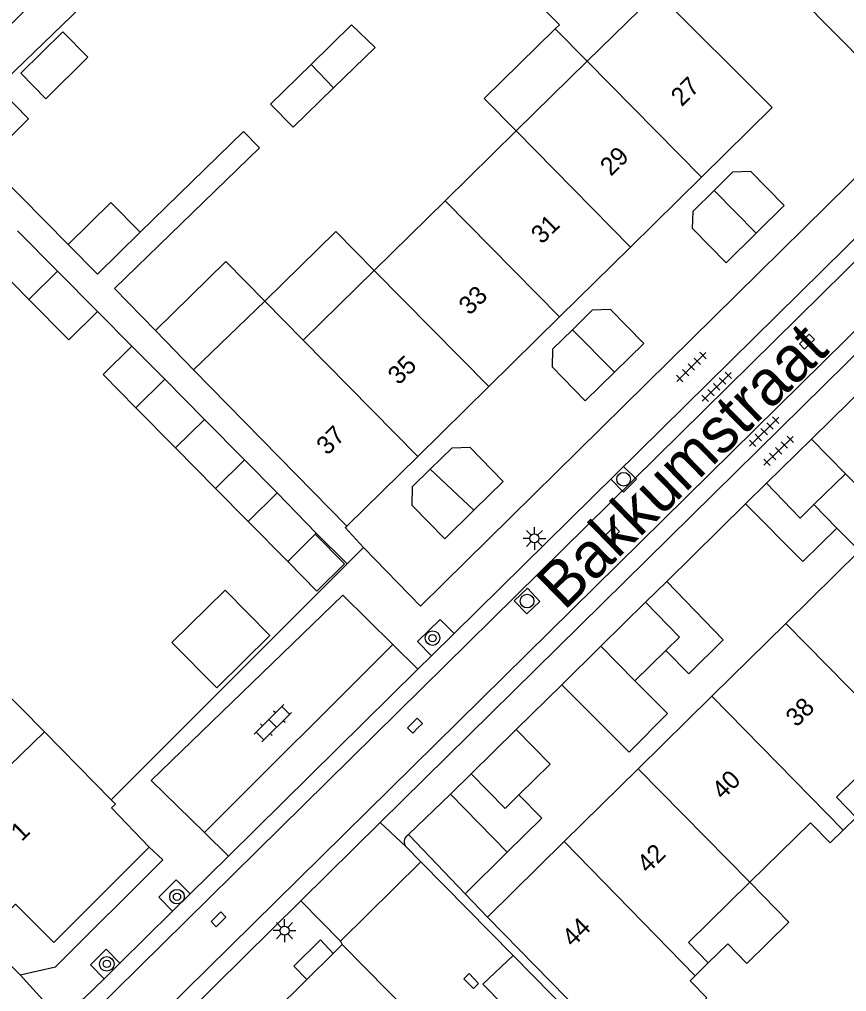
# Model space of a CAD drawing. Extents: x 128000 to 131008, y 398996 to 402500.
# Drawn here: x 129547.7 to 129593.1, y 399451.8 to 399505.3 of the extents above; entities that cross this region are included whole.
import ezdxf

# ---------------------------------------------------------------- set-up
doc = ezdxf.new("R2010")
doc.units = 0
for name, color, linetype in [('gg-afsc-erfafscheiding', 7, 'Continuous'), ('gg-afsc-muur', 7, 'Continuous'), ('gg-anno-huisnummerreeks BGT', 7, 'Continuous'), ('gg-anno-openbare ruimte label', 7, 'Continuous'), ('gg-bbg-bijgebouw', 7, 'Continuous'), ('gg-bbg-gedigitaliseerde bebouwing', 7, 'Continuous'), ('gg-bbg-gedigitaliseerde bijgebouw', 7, 'Continuous'), ('gg-bbg-hoofdgebouw', 7, 'Continuous'), ('gg-bbg-luifel en loopbrug', 7, 'Continuous'), ('gg-bbg-tussenscheiding', 7, 'Continuous'), ('gg-knt-verharding', 7, 'Continuous'), ('gg-knt-verharding nz', 7, 'Continuous'), ('gt-grn-weggrens', 7, 'Continuous'), ('gt-symb-boom', 7, 'Continuous'), ('gt-symb-klinker verharding', 7, 'Continuous'), ('gt-symb-kolk', 7, 'Continuous'), ('gt-symb-lichtmast', 7, 'Continuous'), ('gt-symb-rioolschacht', 7, 'Continuous'), ('gt-symb-tegel verharding', 7, 'Continuous')]:
    doc.layers.add(name, color=color, linetype=linetype)

# ---------------------------------------------------------------- blocks, each defined once
blk = doc.blocks.new('gt0-KOLK')
at = {"layer": 'gt-symb-kolk'}
blk.add_lwpolyline([(0, 0), (0.375, 0), (0.375, 0.4), (-0.375, 0.4), (-0.375, 0), (0, 0)], dxfattribs=at)
blk = doc.blocks.new('gt0-TEG1')
at = {"layer": 'gt-symb-tegel verharding'}
for p, q in [((-1.125, 0), (1.125, 0)), ((-0.9, -0.25), (-0.9, 0.25)), ((-0.45, -0.25), (-0.45, 0.25)), ((0, -0.25), (0, 0.25)), ((0.45, -0.25), (0.45, 0.25)), ((0.9, -0.25), (0.9, 0.25))]:
    blk.add_line(p, q, dxfattribs=at)
blk = doc.blocks.new('gt0-LMAST')
at = {"layer": 'gt-symb-lichtmast'}
for p, q in [((-0.005, 0.246), (-0.005, 0.621)), ((-0.182, 0.173), (-0.447, 0.438)), ((0.172, 0.173), (0.437, 0.438)), ((-0.255, -0.004), (-0.63, -0.004)), ((-0.182, -0.181), (-0.447, -0.446)), ((-0.005, -0.254), (-0.005, -0.629)), ((0.437, -0.446), (0.172, -0.181)), ((0.245, -0.004), (0.62, -0.004))]:
    blk.add_line(p, q, dxfattribs=at)
blk.add_circle((-0.005, -0.004), 0.25, dxfattribs=at)
blk = doc.blocks.new('gt0-KL1')
at = {"layer": 'gt-symb-klinker verharding'}
for p, q in [((-1.15, 0.3), (1.15, 0.3)), ((-1, -0.3), (-1, 0.3)), ((-0.5, 0.3), (-0.5, 0.45)), ((0, -0.3), (0, 0.3)), ((0.5, 0.3), (0.5, 0.45)), ((1, -0.3), (1, 0.3)), ((-1.15, -0.3), (1.15, -0.3)), ((-0.5, -0.45), (-0.5, -0.3)), ((0.5, -0.45), (0.5, -0.3))]:
    blk.add_line(p, q, dxfattribs=at)
blk = doc.blocks.new('gt0-BOOM')
at = {"layer": 'gt-symb-boom'}
for radius in [0.4, 0.2]:
    blk.add_circle((0, 0), radius, dxfattribs=at)
blk = doc.blocks.new('gt0-RS')
at = {"layer": 'gt-symb-rioolschacht'}
blk.add_lwpolyline([(-0.5, -0.5), (0.5, -0.5), (0.5, 0.5), (-0.5, 0.5)], close=True, dxfattribs=at)
blk.add_circle((0, 0), 0.375, dxfattribs=at)

msp = doc.modelspace()

# ---------------------------------------------------------------- linework, layer by layer
at = {"layer": 'gg-afsc-erfafscheiding'}
for p, q in [((129545.813, 399497.463), (129550.344, 399492.878)), ((129551.962, 399489.207), (129553.847, 399487.305)), ((129573.37, 399455.93), (129572.157, 399457.201))]:
    msp.add_line(p, q, dxfattribs=at)
for points in [[(129554.301, 399493.568), (129559.972, 399499.089), (129560.85, 399498.199), (129552.885, 399490.468), (129555.133, 399488.152)], [(129566.559, 399476.238), (129565.562, 399477.329), (129565.65, 399477.41)]]:
    msp.add_lwpolyline(points, dxfattribs=at)
at = {"layer": 'gg-afsc-muur'}
for p, q in [((129563.974, 399477.032), (129565.666, 399475.344)), ((129565.666, 399475.344), (129552.707, 399462.377))]:
    msp.add_line(p, q, dxfattribs=at)
at = {"layer": 'gg-bbg-bijgebouw'}
for p, q in [((129547.563, 399493.634), (129549.763, 399491.421)), ((129549.763, 399491.421), (129551.962, 399489.207)), ((129555.647, 399485.488), (129557.834, 399483.274)), ((129557.834, 399483.274), (129560.021, 399481.059)), ((129591.17, 399482.19), (129588.706, 399479.767)), ((129593.04, 399480.28), (129591.17, 399482.19)), ((129591.31, 399478.59), (129593.04, 399480.28)), ((129588.706, 399479.767), (129587.55, 399478.63)), ((129561.827, 399479.231), (129563.974, 399477.032)), ((129592.56, 399477.3), (129591.31, 399478.59)), ((129563.974, 399477.032), (129563.915, 399476.973)), ((129583.22, 399474.36), (129582.063, 399473.226)), ((129582.063, 399473.226), (129579.61, 399470.82)), ((129579.61, 399470.82), (129581.47, 399468.91)), ((129581.47, 399468.91), (129583.18, 399470.58)), ((129574.96, 399466.23), (129572.482, 399463.801)), ((129572.482, 399463.801), (129571.35, 399462.69)), ((129571.35, 399462.69), (129574.45, 399459.49))]:
    msp.add_line(p, q, dxfattribs=at)
for points in [[(129585.833, 399495.857), (129586.86, 399496.87), (129587.83, 399496.91), (129589.68, 399495.03), (129588.14, 399493.514)], [(129588.14, 399493.514), (129586.48, 399491.88), (129584.63, 399493.76), (129584.67, 399494.71), (129585.833, 399495.857)], [(129550.344, 399492.878), (129551.954, 399491.248), (129554.301, 399493.568)], [(129578.038, 399488.203), (129579.15, 399489.29), (129580.12, 399489.33), (129581.97, 399487.44), (129580.36, 399485.87)], [(129578.038, 399488.203), (129576.95, 399487.14), (129576.92, 399486.17), (129578.75, 399484.3), (129580.36, 399485.87)], [(129570.221, 399480.533), (129571.43, 399481.72), (129572.4, 399481.75), (129574.24, 399479.87), (129572.635, 399478.295)], [(129570.221, 399480.533), (129569.24, 399479.57), (129569.22, 399478.56), (129571.03, 399476.72), (129572.635, 399478.295)], [(129587.55, 399478.63), (129590.7, 399475.47), (129592.56, 399477.3)], [(129583.18, 399470.58), (129584.43, 399469.3), (129586.33, 399471.17), (129583.22, 399474.36)], [(129575.1, 399462.64), (129576.82, 399464.33), (129574.96, 399466.23)], [(129574.45, 399459.49), (129576.36, 399461.36), (129575.1, 399462.64)]]:
    msp.add_lwpolyline(points, dxfattribs=at)
at = {"layer": 'gg-bbg-gedigitaliseerde bebouwing'}
for p, q in [((129561.151, 399489.774), (129557.218, 399486.003)), ((129563.256, 399487.636), (129561.151, 399489.774)), ((129565.65, 399477.41), (129557.218, 399486.003)), ((129549.036, 399466.104), (129545.03, 399470.172)), ((129552.707, 399462.377), (129549.036, 399466.104)), ((129584.786, 399452.706), (129585.499, 399453.407))]:
    msp.add_line(p, q, dxfattribs=at)
for points in [[(129592.916, 399460.706), (129593.627, 399461.405), (129592.547, 399462.515), (129595.901, 399465.821)], [(129587.784, 399457.843), (129591.114, 399461.113), (129592.203, 399460.005), (129592.916, 399460.706)], [(129585.499, 399453.407), (129584.417, 399454.535), (129587.784, 399457.843)], [(129584.786, 399452.706), (129584.506, 399452.431), (129585.432, 399451.49), (129581.866, 399447.981)]]:
    msp.add_lwpolyline(points, dxfattribs=at)
at = {"layer": 'gg-bbg-gedigitaliseerde bijgebouw'}
for p, q in [((129563.684, 399502.781), (129565.905, 399504.957)), ((129567.205, 399503.715), (129565.905, 399504.957)), ((129567.205, 399503.715), (129564.924, 399501.502)), ((129548.182, 399489.863), (129545.991, 399492.082)), ((129550.377, 399487.641), (129548.182, 399489.863)), ((129551.962, 399489.207), (129550.377, 399487.641)), ((129553.847, 399487.305), (129555.647, 399485.488)), ((129555.611, 399485.453), (129555.647, 399485.488)), ((129556.241, 399481.704), (129554.056, 399483.916)), ((129558.43, 399479.487), (129556.241, 399481.704)), ((129560.021, 399481.059), (129558.43, 399479.487)), ((129560.227, 399477.668), (129561.827, 399479.231)), ((129562.405, 399475.463), (129560.227, 399477.668))]:
    msp.add_line(p, q, dxfattribs=at)
for points in [[(129551.066, 399505.965), (129549.674, 399507.401), (129545.51, 399503.364), (129546.902, 399501.928), (129551.066, 399505.965)], [(129547.737, 399502.291), (129550.043, 399504.574), (129551.429, 399503.173), (129549.124, 399500.89), (129547.737, 399502.291)], [(129564.924, 399501.502), (129562.703, 399499.326), (129561.463, 399500.605), (129563.684, 399502.781)], [(129545.813, 399497.463), (129548.167, 399499.791), (129546.586, 399501.39)], [(129550.344, 399492.878), (129552.69, 399495.197), (129554.301, 399493.568)], [(129554.056, 399483.916), (129552.259, 399485.735), (129553.847, 399487.305)], [(129562.405, 399475.463), (129564.003, 399473.845), (129565.523, 399475.346), (129563.915, 399476.973)]]:
    msp.add_lwpolyline(points, dxfattribs=at)
at = {"layer": 'gg-bbg-hoofdgebouw'}
for p, q in [((129582.7, 399506.73), (129578.852, 399502.952)), ((129578.852, 399502.952), (129574.953, 399499.123)), ((129571.053, 399495.293), (129574.953, 399499.123)), ((129585.125, 399496.577), (129581.23, 399492.744)), ((129567.155, 399491.465), (129571.053, 399495.293)), ((129581.23, 399492.744), (129577.335, 399488.91)), ((129563.256, 399487.636), (129567.155, 399491.465)), ((129577.335, 399488.91), (129573.441, 399485.077)), ((129573.441, 399485.077), (129569.546, 399481.244)), ((129569.546, 399481.244), (129565.65, 399477.41)), ((129589.762, 399472.063), (129593.81, 399476.048)), ((129585.707, 399468.072), (129589.762, 399472.063)), ((129581.652, 399464.081), (129585.707, 399468.072)), ((129577.582, 399460.076), (129581.652, 399464.081)), ((129573.37, 399455.93), (129577.582, 399460.076)), ((129579.51, 399449.68), (129573.37, 399455.93)), ((129564.902, 399453.937), (129565.39, 399454.42)), ((129563.456, 399452.504), (129564.902, 399453.937)), ((129555.88, 399445), (129563.456, 399452.504))]:
    msp.add_line(p, q, dxfattribs=at)
for points in [[(129585.125, 399496.577), (129589.02, 399500.41), (129582.7, 399506.73)], [(129552.707, 399462.377), (129552.95, 399462.13), (129552.72, 399461.93), (129554.79, 399459.77)], [(129554.79, 399459.77), (129549.55, 399454.54), (129547.45, 399456.63), (129546.77, 399455.95), (129542.749, 399460.003)], [(129574.612, 399444.466), (129573.878, 399445.211), (129574.182, 399445.512), (129565.39, 399454.42)]]:
    msp.add_lwpolyline(points, dxfattribs=at)
at = {"layer": 'gg-bbg-luifel en loopbrug'}
for p, q in [((129577.1, 399504.736), (129578.852, 399502.952)), ((129555.133, 399488.152), (129557.218, 399486.003)), ((129560.021, 399481.059), (129561.827, 399479.231)), ((129593.04, 399480.28), (129595.528, 399477.739)), ((129558.43, 399479.487), (129560.227, 399477.668)), ((129593.81, 399476.048), (129592.56, 399477.3)), ((129577.46, 399468.698), (129579.61, 399470.82)), ((129569.035, 399460.471), (129571.35, 399462.69)), ((129572.157, 399457.201), (129569.035, 399460.471)), ((129574.45, 399459.49), (129572.157, 399457.201))]:
    msp.add_line(p, q, dxfattribs=at)
for points in [[(129575.633, 399506.695), (129577.332, 399504.964), (129577.1, 399504.736)], [(129574.953, 399499.123), (129573.201, 399500.907), (129577.1, 399504.736)], [(129567.155, 399491.465), (129565.053, 399493.605), (129561.151, 399489.774)], [(129561.151, 399489.774), (129559, 399491.959), (129555.133, 399488.152)], [(129558.511, 399468.519), (129556.041, 399471.02), (129558.958, 399473.901), (129561.428, 399471.401), (129558.511, 399468.519)], [(129577.46, 399468.698), (129581.153, 399464.999), (129583.268, 399467.109), (129581.47, 399468.91)], [(129585.499, 399453.407), (129586.572, 399454.455), (129587.621, 399453.383), (129589.934, 399455.644), (129587.784, 399457.843)]]:
    msp.add_lwpolyline(points, dxfattribs=at)
at = {"layer": 'gg-bbg-tussenscheiding'}
for p, q in [((129563.684, 399502.781), (129564.924, 399501.502)), ((129585.125, 399496.577), (129578.852, 399502.952)), ((129581.23, 399492.744), (129574.953, 399499.123)), ((129588.14, 399493.514), (129585.833, 399495.857)), ((129577.335, 399488.91), (129571.053, 399495.293)), ((129549.763, 399491.421), (129548.182, 399489.863)), ((129573.441, 399485.077), (129567.155, 399491.465)), ((129578.038, 399488.203), (129580.36, 399485.87)), ((129569.546, 399481.244), (129563.256, 399487.636)), ((129554.056, 399483.916), (129555.611, 399485.453)), ((129557.834, 399483.274), (129556.241, 399481.704)), ((129572.635, 399478.295), (129570.221, 399480.533)), ((129563.915, 399476.973), (129562.405, 399475.463)), ((129595.901, 399465.821), (129589.762, 399472.063)), ((129592.916, 399460.706), (129585.707, 399468.072)), ((129542.749, 399460.003), (129549.036, 399466.104)), ((129581.652, 399464.081), (129587.784, 399457.843)), ((129584.786, 399452.706), (129577.582, 399460.076))]:
    msp.add_line(p, q, dxfattribs=at)
for points in [[(129588.706, 399479.767), (129590.559, 399477.856), (129591.31, 399478.59)], [(129582.063, 399473.226), (129583.931, 399471.314), (129583.18, 399470.58)], [(129572.482, 399463.801), (129574.351, 399461.904), (129575.1, 399462.64)]]:
    msp.add_lwpolyline(points, dxfattribs=at)
at = {"layer": 'gg-knt-verharding'}
for p, q in [((129580.03, 399517.145), (129596.97, 399499.9)), ((129551.27, 399450.25), (129611.748, 399509.889)), ((129553.15, 399448.31), (129613.643, 399507.946)), ((129567.487, 399461.127), (129614.293, 399507.28)), ((129571.546, 399471.509), (129598.627, 399498.22)), ((129503.07, 399497.94), (129547.71, 399452.75)), ((129591.17, 399482.19), (129595.85, 399486.8)), ((129583.22, 399474.36), (129587.55, 399478.63)), ((129570.3, 399470.28), (129571.546, 399471.509)), ((129557.839, 399460.585), (129568.185, 399470.899)), ((129569.558, 399469.548), (129570.3, 399470.28)), ((129559.144, 399459.276), (129569.558, 399469.548)), ((129574.96, 399466.23), (129577.46, 399468.698)), ((129563.12, 399456.821), (129567.487, 399461.127)), ((129568.97, 399460.409), (129569.035, 399460.471)), ((129569.714, 399458.964), (129568.9, 399459.79)), ((129557.041, 399457.202), (129559.144, 399459.276)), ((129569.714, 399458.964), (129565.3, 399454.61)), ((129569.714, 399458.964), (129574.781, 399453.822)), ((129556.08, 399456.254), (129557.041, 399457.202)), ((129553.16, 399447), (129563.12, 399456.821)), ((129553.186, 399453.399), (129556.08, 399456.254)), ((129565.3, 399454.61), (129565.39, 399454.42)), ((129552.317, 399452.542), (129553.186, 399453.399)), ((129574.781, 399453.822), (129582.64, 399445.846))]:
    msp.add_line(p, q, dxfattribs=at)
for points in [[(129566.559, 399476.238), (129569.69, 399473.02), (129596.97, 399499.9)], [(129568.185, 399470.899), (129565.427, 399473.613), (129554.902, 399463.429), (129557.839, 399460.585)], [(129570.3, 399470.28), (129569.524, 399471.067), (129570.779, 399472.287), (129571.546, 399471.509)], [(129547.71, 399452.75), (129549.64, 399453.2), (129555.55, 399459.07), (129554.79, 399459.77)], [(129556.08, 399456.254), (129555.328, 399457.017), (129556.271, 399457.983), (129557.041, 399457.202)], [(129564.902, 399453.937), (129564.2, 399454.67), (129562.74, 399453.23), (129563.456, 399452.504)], [(129552.317, 399452.542), (129551.571, 399453.299), (129552.432, 399454.164), (129553.186, 399453.399)], [(129549.971, 399450.265), (129550.651, 399450.813), (129551.228, 399451.468), (129552.317, 399452.542)]]:
    msp.add_lwpolyline(points, dxfattribs=at)
msp.add_arc((129569.219, 399460.067), 0.423, 126.1008, 220.9954, dxfattribs=at)
at = {"layer": 'gg-knt-verharding nz'}
msp.add_lwpolyline([(129574.781, 399453.822), (129573.125, 399452.236), (129581.001, 399444.245), (129582.64, 399445.846)], dxfattribs=at)
at = {"layer": 'gt-grn-weggrens'}
for p, q in [((129565.666, 399475.344), (129566.559, 399476.238)), ((129569.558, 399469.548), (129568.185, 399470.899)), ((129568.9, 399459.79), (129567.487, 399461.127)), ((129557.839, 399460.585), (129559.144, 399459.276)), ((129563.12, 399456.821), (129565.3, 399454.61)), ((129547.71, 399452.75), (129549.971, 399450.265))]:
    msp.add_line(p, q, dxfattribs=at)

# ---------------------------------------------------------------- block references
at = {"layer": 'gt-symb-boom', "rotation": 44.99999999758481}
msp.add_blockref('gt0-BOOM', (129570.358, 399471.258), dxfattribs=at)
at = {"layer": 'gt-symb-boom'}
for p in [(129556.32, 399457.049), (129552.465, 399453.357)]:
    msp.add_blockref('gt0-BOOM', p, dxfattribs=at)
at = {"layer": 'gt-symb-klinker verharding', "rotation": 44.91895934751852}
msp.add_blockref('gt0-KL1', (129561.583, 399466.578), dxfattribs=at)
at = {"layer": 'gt-symb-kolk'}
for p, rotation in [((129591.065, 399487.402), 44.594803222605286), ((129580.368, 399476.854), 44.594803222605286), ((129569.534, 399466.306), 44.59480322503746), ((129558.745, 399455.665), 44.594803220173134), ((129572.34, 399452.276), -45.64829798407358)]:
    msp.add_blockref('gt0-KOLK', p, dxfattribs=dict(at, rotation=rotation))
at = {"layer": 'gt-symb-lichtmast'}
for p in [(129575.959, 399476.739), (129562.233, 399455.188)]:
    msp.add_blockref('gt0-LMAST', p, dxfattribs=at)
at = {"layer": 'gt-symb-rioolschacht'}
for p, rotation in [((129580.85, 399479.987), 44.91895934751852), ((129575.552, 399473.292), 43.46059709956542)]:
    msp.add_blockref('gt0-RS', p, dxfattribs=dict(at, rotation=rotation))
at = {"layer": 'gt-symb-tegel verharding'}
for p, rotation in [((129584.575, 399486.154), 44.594803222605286), ((129585.968, 399485.065), 44.918959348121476), ((129588.574, 399482.6), 44.91895934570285), ((129589.364, 399481.551), 44.594803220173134)]:
    msp.add_blockref('gt0-TEG1', p, dxfattribs=dict(at, rotation=rotation))

# ---------------------------------------------------------------- texts
at = {"layer": 'gg-anno-huisnummerreeks BGT'}
for s, rotation, p in [('27', 44.5, (129584.048, 399500.428)), ('29', 44.5, (129580.156, 399496.597)), ('31', 44.6, (129576.363, 399492.863)), ('33', 44.6, (129572.393, 399488.955)), ('35', 44.5, (129568.498, 399485.123)), ('37', 44.5, (129564.574, 399481.261)), ('38', 44.5, (129590.35, 399466.327)), ('40', 44.5, (129586.295, 399462.336)), ('1', 44.8, (129547.792, 399460.047)), ('42', 44.5, (129582.183, 399458.289)), ('44', 44.6, (129578.067, 399454.237))]:
    msp.add_text(s, height=1, rotation=rotation, dxfattribs=at).set_placement(p)
at = {"layer": 'gg-anno-openbare ruimte label'}
msp.add_text('Bakkumstraat', height=2.5, rotation=44.3, dxfattribs=at).set_placement((129577.588, 399472.727))

doc.saveas('drawing.dxf')
